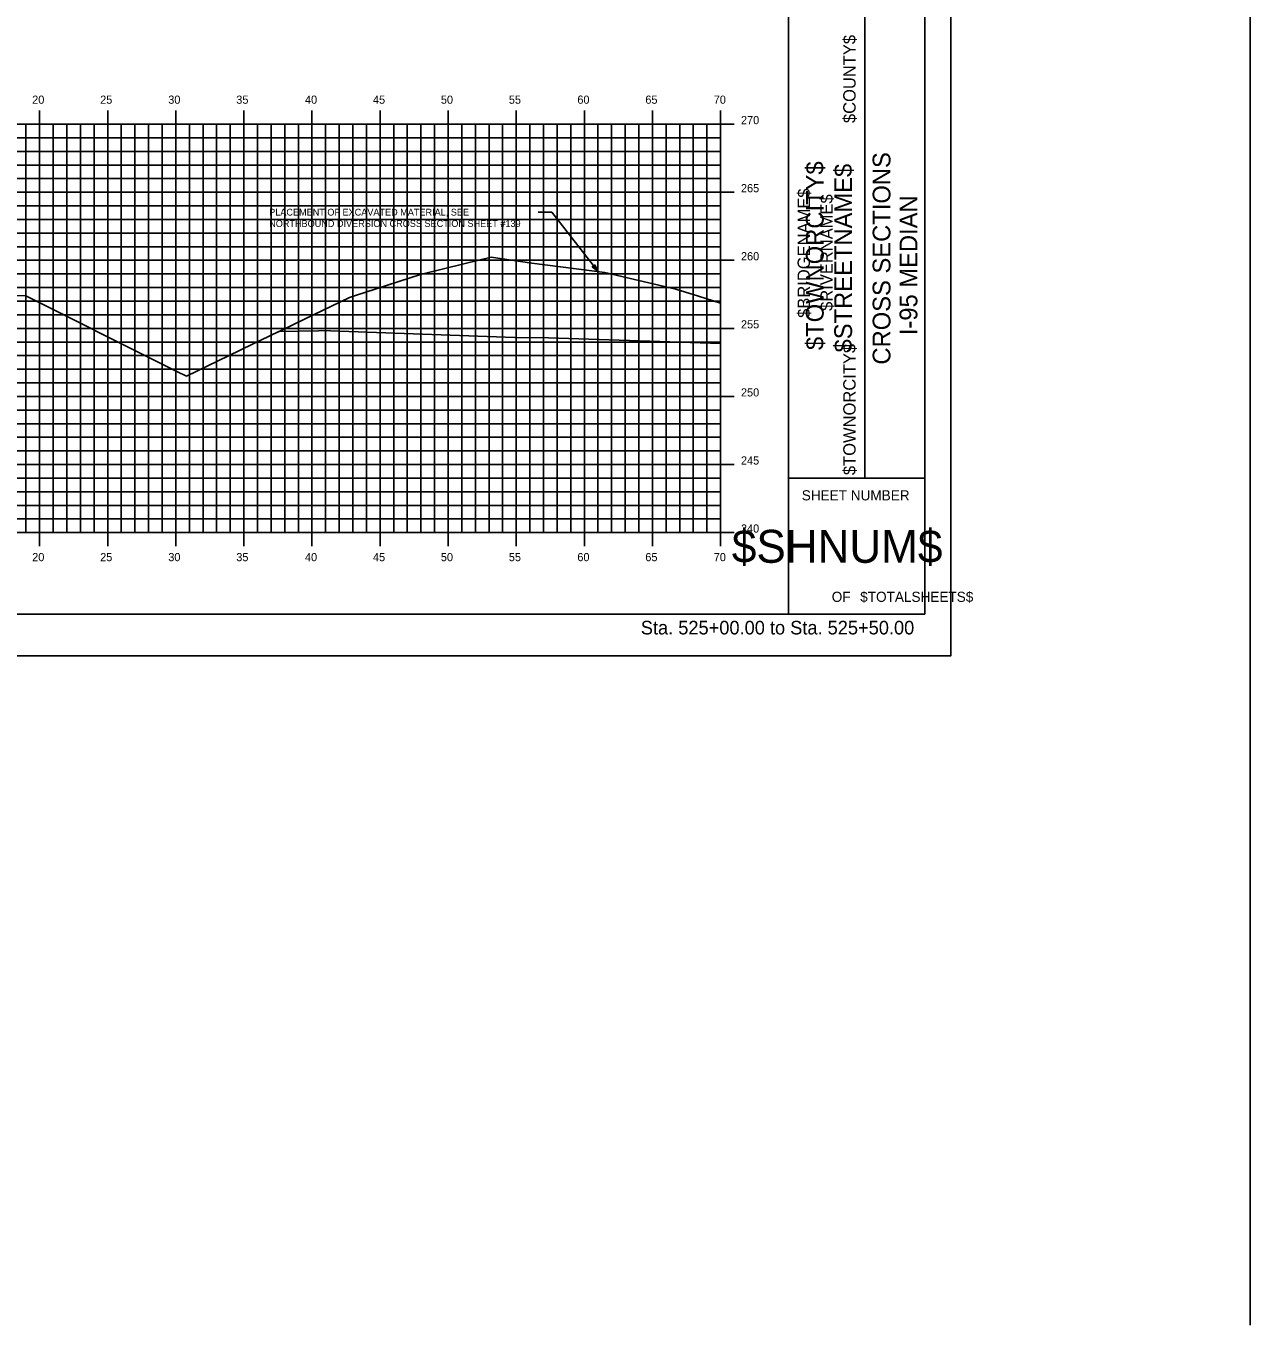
# Model space of a CAD drawing. Extents: x 1168600 to 1177589, y 610178 to 611246.
# Drawn here: x 1175745.9 to 1175835.8, y 610219.6 to 610315 of the extents above; entities that cross this region are included whole.
import ezdxf

# ---------------------------------------------------------------- set-up
doc = ezdxf.new("R2010")
doc.units = 0
for name, color, linetype in [('_Construction', 7, 'Continuous'), ('_Station Equation', 7, 'Continuous'), ('ANNOTATION', 7, 'Continuous'), ('BORDER', 7, 'Continuous'), ('BRIDGE_TITLE', 7, 'Continuous'), ('D_Text_Standard', 7, 'Continuous'), ('H_V ANNOTATION', 7, 'Continuous'), ('HIGHWAY_TITLE', 7, 'Continuous'), ('MAJOR', 7, 'Continuous'), ('MINOR', 7, 'Continuous'), ('PLOT BOUNDARY', 7, 'Continuous')]:
    doc.layers.add(name, color=color, linetype=linetype)

msp = doc.modelspace()

# ---------------------------------------------------------------- linework, layer by layer
at = {"layer": '_Construction'}
msp.add_line((1175835.752, 610406.222), (1175835.752, 610219.598), dxfattribs=at)
at = {"layer": '_Station Equation'}
msp.add_lwpolyline([(1175757.652, 610289.29), (1175761.554, 610291.175), (1175761.743, 610291.266), (1175764.429, 610292.564), (1175767.344, 610292.63), (1175767.558, 610292.635), (1175781.767, 610292.143), (1175784.246, 610292.105), (1175796.872, 610291.688)], dxfattribs=at)
at = {"layer": 'ANNOTATION'}
for p in [(1175783.492, 610301.338), (1175787.854, 610297.005)]:
    msp.add_line(p, (1175784.492, 610301.338), dxfattribs=at)
msp.add_lwpolyline([(1175787.646, 610297.477), (1175787.854, 610297.005), (1175787.449, 610297.323)], close=True, dxfattribs=at)
at = {"layer": 'BORDER'}
for p, q in [((1175801.872, 610271.804), (1175801.872, 610376.804)), ((1175811.872, 610271.804), (1175811.872, 610376.804)), ((1175807.463, 610281.804), (1175807.463, 610316.804)), ((1175801.872, 610281.804), (1175811.872, 610281.804)), ((1175651.872, 610271.801), (1175811.872, 610271.801))]:
    msp.add_line(p, q, dxfattribs=at)
at = {"layer": 'D_Text_Standard'}
for points in [[(1175764.416, 610292.557), (1175766.322, 610293.478), (1175769.621, 610295.071), (1175770.131, 610295.236), (1175771.523, 610295.686), (1175774.088, 610296.515), (1175774.829, 610296.754), (1175778.125, 610297.556), (1175780.039, 610298.021), (1175783.022, 610297.597), (1175788.375, 610296.899), (1175788.591, 610296.849), (1175789.318, 610296.68), (1175793.585, 610295.686), (1175795.259, 610295.163), (1175796.872, 610294.658)], [(1175698.953, 610289.386), (1175701.957, 610290.888), (1175704.334, 610292.076), (1175705.938, 610292.878), (1175707.866, 610293.843), (1175709.502, 610293.908), (1175710.866, 610293.963), (1175719.571, 610294.311), (1175726.866, 610294.603), (1175734.117, 610294.892), (1175742.866, 610295.243), (1175744.502, 610295.21), (1175745.866, 610295.183), (1175747.082, 610294.575), (1175748.542, 610293.845), (1175753.122, 610291.555), (1175756.949, 610289.641), (1175757.652, 610289.29)]]:
    msp.add_lwpolyline(points, dxfattribs=at)
at = {"layer": 'MAJOR'}
for p, q in [((1175746.872, 610308.803), (1175746.872, 610307.801)), ((1175751.872, 610308.803), (1175751.872, 610307.801)), ((1175756.872, 610308.803), (1175756.872, 610307.801)), ((1175761.872, 610308.803), (1175761.872, 610307.801)), ((1175766.872, 610308.803), (1175766.872, 610307.801)), ((1175771.872, 610308.803), (1175771.872, 610307.801)), ((1175776.872, 610308.803), (1175776.872, 610307.801)), ((1175781.872, 610308.803), (1175781.872, 610307.801)), ((1175786.872, 610308.803), (1175786.872, 610307.801)), ((1175791.872, 610308.803), (1175791.872, 610307.801)), ((1175796.872, 610308.803), (1175796.872, 610307.801)), ((1175656.872, 610307.801), (1175796.872, 610307.801)), ((1175656.872, 610307.801), (1175796.872, 610307.801)), ((1175746.872, 610277.801), (1175746.872, 610307.801)), ((1175751.872, 610277.801), (1175751.872, 610307.801)), ((1175756.872, 610277.801), (1175756.872, 610307.801)), ((1175761.872, 610277.801), (1175761.872, 610307.801)), ((1175766.872, 610277.801), (1175766.872, 610307.801)), ((1175771.872, 610277.801), (1175771.872, 610307.801)), ((1175776.872, 610277.801), (1175776.872, 610307.801)), ((1175781.872, 610277.801), (1175781.872, 610307.801)), ((1175786.872, 610277.801), (1175786.872, 610307.801)), ((1175791.872, 610277.801), (1175791.872, 610307.801)), ((1175797.874, 610307.801), (1175795.87, 610307.801)), ((1175796.872, 610277.801), (1175796.872, 610307.801)), ((1175796.872, 610277.801), (1175796.872, 610307.801)), ((1175656.872, 610302.801), (1175796.872, 610302.801)), ((1175797.874, 610302.801), (1175795.87, 610302.801)), ((1175656.872, 610297.801), (1175796.872, 610297.801)), ((1175797.874, 610297.801), (1175795.87, 610297.801)), ((1175656.872, 610292.801), (1175796.872, 610292.801)), ((1175797.874, 610292.801), (1175795.87, 610292.801)), ((1175656.872, 610287.801), (1175796.872, 610287.801)), ((1175797.874, 610287.801), (1175795.87, 610287.801)), ((1175656.872, 610282.801), (1175796.872, 610282.801)), ((1175797.874, 610282.801), (1175795.87, 610282.801)), ((1175656.872, 610277.801), (1175796.872, 610277.801)), ((1175656.872, 610277.801), (1175796.872, 610277.801)), ((1175746.872, 610276.799), (1175746.872, 610277.801)), ((1175751.872, 610276.799), (1175751.872, 610277.801)), ((1175756.872, 610276.799), (1175756.872, 610277.801)), ((1175761.872, 610276.799), (1175761.872, 610277.801)), ((1175766.872, 610276.799), (1175766.872, 610277.801)), ((1175771.872, 610276.799), (1175771.872, 610277.801)), ((1175776.872, 610276.799), (1175776.872, 610277.801)), ((1175781.872, 610276.799), (1175781.872, 610277.801)), ((1175786.872, 610276.799), (1175786.872, 610277.801)), ((1175791.872, 610276.799), (1175791.872, 610277.801)), ((1175797.874, 610277.801), (1175795.87, 610277.801)), ((1175796.872, 610276.799), (1175796.872, 610277.801))]:
    msp.add_line(p, q, dxfattribs=at)
at = {"layer": 'MINOR'}
for p, q in [((1175745.872, 610277.801), (1175745.872, 610307.801)), ((1175747.872, 610277.801), (1175747.872, 610307.801)), ((1175748.872, 610277.801), (1175748.872, 610307.801)), ((1175749.872, 610277.801), (1175749.872, 610307.801)), ((1175750.872, 610277.801), (1175750.872, 610307.801)), ((1175752.872, 610277.801), (1175752.872, 610307.801)), ((1175753.872, 610277.801), (1175753.872, 610307.801)), ((1175754.872, 610277.801), (1175754.872, 610307.801)), ((1175755.872, 610277.801), (1175755.872, 610307.801)), ((1175757.872, 610277.801), (1175757.872, 610307.801)), ((1175758.872, 610277.801), (1175758.872, 610307.801)), ((1175759.872, 610277.801), (1175759.872, 610307.801)), ((1175760.872, 610277.801), (1175760.872, 610307.801)), ((1175762.872, 610277.801), (1175762.872, 610307.801)), ((1175763.872, 610277.801), (1175763.872, 610307.801)), ((1175764.872, 610277.801), (1175764.872, 610307.801)), ((1175765.872, 610277.801), (1175765.872, 610307.801)), ((1175767.872, 610277.801), (1175767.872, 610307.801)), ((1175768.872, 610277.801), (1175768.872, 610307.801)), ((1175769.872, 610277.801), (1175769.872, 610307.801)), ((1175770.872, 610277.801), (1175770.872, 610307.801)), ((1175772.872, 610277.801), (1175772.872, 610307.801)), ((1175773.872, 610277.801), (1175773.872, 610307.801)), ((1175774.872, 610277.801), (1175774.872, 610307.801)), ((1175775.872, 610277.801), (1175775.872, 610307.801)), ((1175777.872, 610277.801), (1175777.872, 610307.801)), ((1175778.872, 610277.801), (1175778.872, 610307.801)), ((1175779.872, 610277.801), (1175779.872, 610307.801)), ((1175780.872, 610277.801), (1175780.872, 610307.801)), ((1175782.872, 610277.801), (1175782.872, 610307.801)), ((1175783.872, 610277.801), (1175783.872, 610307.801)), ((1175784.872, 610277.801), (1175784.872, 610307.801)), ((1175785.872, 610277.801), (1175785.872, 610307.801)), ((1175787.872, 610277.801), (1175787.872, 610307.801)), ((1175788.872, 610277.801), (1175788.872, 610307.801)), ((1175789.872, 610277.801), (1175789.872, 610307.801)), ((1175790.872, 610277.801), (1175790.872, 610307.801)), ((1175792.872, 610277.801), (1175792.872, 610307.801)), ((1175793.872, 610277.801), (1175793.872, 610307.801)), ((1175794.872, 610277.801), (1175794.872, 610307.801)), ((1175795.872, 610277.801), (1175795.872, 610307.801)), ((1175656.872, 610306.801), (1175796.872, 610306.801)), ((1175796.872, 610306.801), (1175795.87, 610306.801)), ((1175656.872, 610305.801), (1175796.872, 610305.801)), ((1175796.872, 610305.801), (1175795.87, 610305.801)), ((1175656.872, 610304.801), (1175796.872, 610304.801)), ((1175796.872, 610304.801), (1175795.87, 610304.801)), ((1175656.872, 610303.801), (1175796.872, 610303.801)), ((1175796.872, 610303.801), (1175795.87, 610303.801)), ((1175656.872, 610301.801), (1175796.872, 610301.801)), ((1175796.872, 610301.801), (1175795.87, 610301.801)), ((1175656.872, 610300.801), (1175796.872, 610300.801)), ((1175796.872, 610300.801), (1175795.87, 610300.801)), ((1175656.872, 610299.801), (1175796.872, 610299.801)), ((1175796.872, 610299.801), (1175795.87, 610299.801)), ((1175656.872, 610298.801), (1175796.872, 610298.801)), ((1175796.872, 610298.801), (1175795.87, 610298.801)), ((1175656.872, 610296.801), (1175796.872, 610296.801)), ((1175796.872, 610296.801), (1175795.87, 610296.801)), ((1175656.872, 610295.801), (1175796.872, 610295.801)), ((1175796.872, 610295.801), (1175795.87, 610295.801)), ((1175656.872, 610294.801), (1175796.872, 610294.801)), ((1175796.872, 610294.801), (1175795.87, 610294.801)), ((1175656.872, 610293.801), (1175796.872, 610293.801)), ((1175796.872, 610293.801), (1175795.87, 610293.801)), ((1175656.872, 610291.801), (1175796.872, 610291.801)), ((1175796.872, 610291.801), (1175795.87, 610291.801)), ((1175656.872, 610290.801), (1175796.872, 610290.801)), ((1175796.872, 610290.801), (1175795.87, 610290.801)), ((1175656.872, 610289.801), (1175796.872, 610289.801)), ((1175796.872, 610289.801), (1175795.87, 610289.801)), ((1175656.872, 610288.801), (1175796.872, 610288.801)), ((1175796.872, 610288.801), (1175795.87, 610288.801)), ((1175656.872, 610286.801), (1175796.872, 610286.801)), ((1175796.872, 610286.801), (1175795.87, 610286.801)), ((1175656.872, 610285.801), (1175796.872, 610285.801)), ((1175796.872, 610285.801), (1175795.87, 610285.801)), ((1175656.872, 610284.801), (1175796.872, 610284.801)), ((1175796.872, 610284.801), (1175795.87, 610284.801)), ((1175656.872, 610283.801), (1175796.872, 610283.801)), ((1175796.872, 610283.801), (1175795.87, 610283.801)), ((1175656.872, 610281.801), (1175796.872, 610281.801)), ((1175796.872, 610281.801), (1175795.87, 610281.801)), ((1175656.872, 610280.801), (1175796.872, 610280.801)), ((1175796.872, 610280.801), (1175795.87, 610280.801)), ((1175656.872, 610279.801), (1175796.872, 610279.801)), ((1175796.872, 610279.801), (1175795.87, 610279.801)), ((1175656.872, 610278.801), (1175796.872, 610278.801)), ((1175796.872, 610278.801), (1175795.87, 610278.801))]:
    msp.add_line(p, q, dxfattribs=at)
at = {"layer": 'PLOT BOUNDARY'}
msp.add_lwpolyline([(1175643.779, 610268.742), (1175813.779, 610268.742), (1175813.779, 610378.742), (1175643.779, 610378.742)], close=True, dxfattribs=at)

# ---------------------------------------------------------------- texts
at = {"layer": 'ANNOTATION'}
for s, p in [('PLACEMENT OF EXCAVATED MATERIAL, SEE ', (1175763.729, 610301.088)), ('NORTHBOUND DIVERSION CROSS SECTION SHEET #139', (1175763.729, 610300.253))]:
    msp.add_text(s, height=0.5, dxfattribs=at).set_placement(p)
at = {"layer": 'BORDER'}
for s, height, rotation, p in [('CROSS SECTIONS', 1.30428, 90, (1175809.348, 610290.143)), ('I-95 MEDIAN', 1.30428, 90, (1175811.326, 610292.302)), ('SHEET NUMBER', 0.74527, 360, (1175802.837, 610280.168)), ('$SHNUM$', 2.4194, 360, (1175797.705, 610275.584)), ('OF', 0.7453, 360, (1175805.039, 610272.714)), ('$TOTALSHEETS$', 0.74527, 360, (1175807.128, 610272.714))]:
    msp.add_text(s, height=height, rotation=rotation, dxfattribs=at).set_placement(p)
at = {"layer": 'BRIDGE_TITLE'}
for s, height, p in [('$COUNTY$', 0.9072, (1175806.792, 610307.883)), ('$BRIDGENAME$', 0.90716, (1175803.438, 610293.572)), ('$RIVERNAME$', 0.90716, (1175805.115, 610294.087)), ('$TOWNORCITY$', 0.90716, (1175806.792, 610282.025))]:
    msp.add_text(s, height=height, rotation=90, dxfattribs=at).set_placement(p)
at = {"layer": 'D_Text_Standard'}
for s, p in [('C', (1175754.958, 610287.991)), ('L', (1175754.963, 610287.984))]:
    msp.add_text(s, height=0.0146, dxfattribs=at).set_placement(p)
at = {"layer": 'H_V ANNOTATION'}
for s, height, p in [('20', 0.6, (1175746.326, 610309.301)), ('25', 0.6, (1175751.318, 610309.301)), ('30', 0.6, (1175756.32, 610309.301)), ('35', 0.6, (1175761.312, 610309.301)), ('40', 0.6, (1175766.358, 610309.301)), ('45', 0.6, (1175771.35, 610309.301)), ('50', 0.6, (1175776.336, 610309.301)), ('55', 0.6, (1175781.328, 610309.301)), ('60', 0.6, (1175786.358, 610309.301)), ('65', 0.6, (1175791.35, 610309.301)), ('70', 0.6, (1175796.374, 610309.301)), ('270', 0.6, (1175798.372, 610307.801)), ('265', 0.6, (1175798.372, 610302.801)), ('260', 0.6, (1175798.372, 610297.801)), ('255', 0.6, (1175798.372, 610292.801)), ('250', 0.6, (1175798.372, 610287.801)), ('245', 0.6, (1175798.372, 610282.801)), ('240', 0.6, (1175798.372, 610277.801)), ('20', 0.6, (1175746.326, 610275.701)), ('25', 0.6, (1175751.318, 610275.701)), ('30', 0.6, (1175756.32, 610275.701)), ('35', 0.6, (1175761.312, 610275.701)), ('40', 0.6, (1175766.358, 610275.701)), ('45', 0.6, (1175771.35, 610275.701)), ('50', 0.6, (1175776.336, 610275.701)), ('55', 0.6, (1175781.328, 610275.701)), ('60', 0.6, (1175786.358, 610275.701)), ('65', 0.6, (1175791.35, 610275.701)), ('70', 0.6, (1175796.374, 610275.701)), ('Sta. 525+00.00 to Sta. 525+50.00', 1.0002, (1175791.018, 610270.321))]:
    msp.add_text(s, height=height, dxfattribs=at).set_placement(p)
at = {"layer": 'HIGHWAY_TITLE'}
for s, p in [('$TOWNORCITY$', (1175804.444, 610291.212)), ('$STREETNAME$', (1175806.531, 610291.032))]:
    msp.add_text(s, height=1.30428, rotation=90, dxfattribs=at).set_placement(p)

doc.saveas('drawing.dxf')
